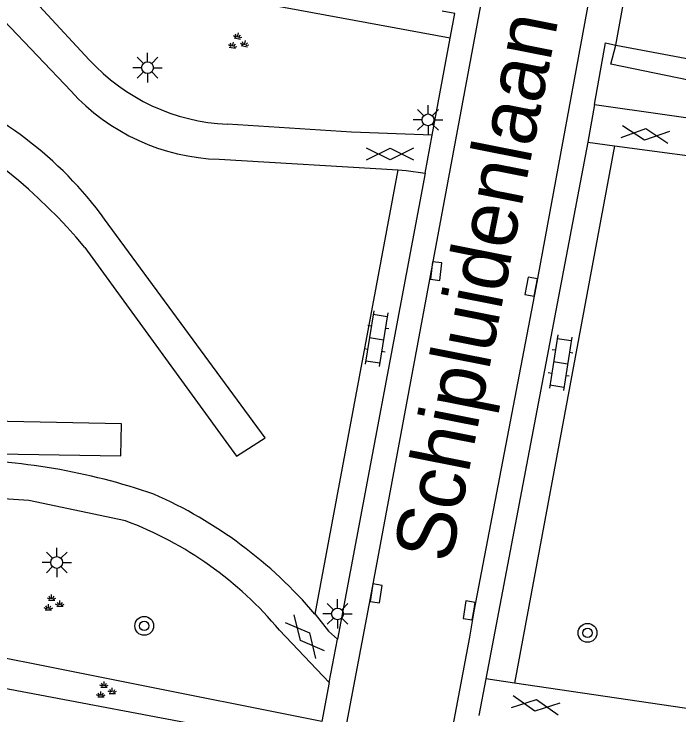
# Model space of a CAD drawing. Extents: x 124000 to 128010, y 398999 to 403000.
# Drawn here: x 126807.64 to 126835.9, y 399444.81 to 399474.59 of the extents above; entities that cross this region are included whole.
import ezdxf

# ---------------------------------------------------------------- set-up
doc = ezdxf.new("R2010")
doc.units = 0
for name, color, linetype in [('gg-afsc-hekwerk', 7, 'Continuous'), ('gg-anno-openbare ruimte label', 7, 'Continuous'), ('gg-knt-verharding', 7, 'Continuous'), ('gg-knt-verharding nz', 7, 'Continuous'), ('gt-grn-groengrens', 7, 'Continuous'), ('gt-symb-boom', 7, 'Continuous'), ('gt-symb-gesloten verharding', 7, 'Continuous'), ('gt-symb-groenvak', 7, 'Continuous'), ('gt-symb-klinker verharding', 7, 'Continuous'), ('gt-symb-kolk', 7, 'Continuous'), ('gt-symb-lichtmast', 7, 'Continuous')]:
    doc.layers.add(name, color=color, linetype=linetype)

# ---------------------------------------------------------------- blocks, each defined once
blk = doc.blocks.new('gt0-GRVAK')
at = {"layer": 'gt-symb-groenvak'}
for p, q in [((-0.091, 0.211), (-0.156, 0.322)), ((-0.047, 0.214), (-0.047, 0.393)), ((-0.004, 0.211), (0.061, 0.322)), ((-0.11, 0.189), (-0.228, 0.24)), ((-0.182, 0.153), (0.088, 0.153)), ((0.015, 0.189), (0.133, 0.24)), ((0.262, -0.052), (0.197, 0.059)), ((0.305, -0.049), (0.305, 0.13)), ((0.349, -0.052), (0.414, 0.059)), ((-0.245, -0.228), (-0.363, -0.177)), ((-0.318, -0.264), (-0.047, -0.264)), ((-0.226, -0.206), (-0.291, -0.095)), ((-0.183, -0.203), (-0.183, -0.024)), ((-0.139, -0.206), (-0.074, -0.095)), ((-0.12, -0.228), (-0.002, -0.177)), ((0.243, -0.074), (0.125, -0.023)), ((0.17, -0.11), (0.441, -0.11)), ((0.368, -0.074), (0.486, -0.023))]:
    blk.add_line(p, q, dxfattribs=at)
blk = doc.blocks.new('gt0-KL1')
at = {"layer": 'gt-symb-klinker verharding'}
for p, q in [((-1.15, 0.3), (1.15, 0.3)), ((-1, -0.3), (-1, 0.3)), ((-0.5, 0.3), (-0.5, 0.45)), ((0, -0.3), (0, 0.3)), ((0.5, 0.3), (0.5, 0.45)), ((1, -0.3), (1, 0.3)), ((-1.15, -0.3), (1.15, -0.3)), ((-0.5, -0.45), (-0.5, -0.3)), ((0.5, -0.45), (0.5, -0.3))]:
    blk.add_line(p, q, dxfattribs=at)
blk = doc.blocks.new('gt0-KOLK')
at = {"layer": 'gt-symb-kolk'}
blk.add_lwpolyline([(0, 0), (0.375, 0), (0.375, 0.4), (-0.375, 0.4), (-0.375, 0), (0, 0)], dxfattribs=at)
blk = doc.blocks.new('gt0-GESVH1')
at = {"layer": 'gt-symb-gesloten verharding'}
for p, q in [((-0.992, -0.261), (0.008, 0.239)), ((0.008, -0.261), (-0.992, 0.239)), ((0.008, 0.239), (1.008, -0.261)), ((1.008, 0.239), (0.008, -0.261))]:
    blk.add_line(p, q, dxfattribs=at)
blk = doc.blocks.new('gt0-LMAST')
at = {"layer": 'gt-symb-lichtmast'}
for p, q in [((-0.005, 0.246), (-0.005, 0.621)), ((-0.182, 0.173), (-0.447, 0.438)), ((0.172, 0.173), (0.437, 0.438)), ((-0.255, -0.004), (-0.63, -0.004)), ((-0.182, -0.181), (-0.447, -0.446)), ((-0.005, -0.254), (-0.005, -0.629)), ((0.437, -0.446), (0.172, -0.181)), ((0.245, -0.004), (0.62, -0.004))]:
    blk.add_line(p, q, dxfattribs=at)
blk.add_circle((-0.005, -0.004), 0.25, dxfattribs=at)
blk = doc.blocks.new('gt0-BOOM')
at = {"layer": 'gt-symb-boom'}
for radius in [0.4, 0.2]:
    blk.add_circle((0, 0), radius, dxfattribs=at)

msp = doc.modelspace()

# ---------------------------------------------------------------- linework, layer by layer
at = {"layer": 'gg-afsc-hekwerk'}
for p, q in [((126833.209, 399473.276), (126850.043, 399470.108)), ((126820.026, 399443.528), (126803.416, 399446.654))]:
    msp.add_line(p, q, dxfattribs=at)
at = {"layer": 'gg-knt-verharding'}
for p, q in [((126833.209, 399473.276), (126836.676, 399491.914)), ((126807.207, 399474.319), (126810.066, 399471.321)), ((126825.403, 399469.442), (126826.178, 399473.572)), ((126832.305, 399470.757), (126832.021, 399469.151)), ((126825.118, 399467.828), (126825.403, 399469.442)), ((126832.021, 399469.151), (126833.159, 399468.998)), ((126833.159, 399468.998), (126828.915, 399446.161)), ((126816.36, 399468.421), (126823.96, 399467.968)), ((126820.432, 399449.091), (126823.96, 399467.968)), ((126818.92, 399448.418), (126821.038, 399446.191)), ((126821.038, 399446.191), (126821.384, 399448.035)), ((126821.038, 399446.191), (126820.727, 399444.538)), ((126827.684, 399446.343), (126827.392, 399444.795)), ((126828.915, 399446.161), (126827.684, 399446.343)), ((126842.532, 399444.147), (126828.915, 399446.161))]:
    msp.add_line(p, q, dxfattribs=at)
for points in [[(126808.081, 399371.666), (126814.936, 399408.253), (126822.833, 399450.006), (126832.134, 399500)], [(126836.701, 399500), (126832.374, 399476.902), (126829.81, 399462.975), (126827.176, 399449.222), (126826.994, 399448.111), (126821.981, 399421.546), (126819.42, 399407.629), (126812.345, 399369.809)], [(126805.205, 399478.117), (126806.941, 399476.86), (126810.837, 399472.655)], [(126826.178, 399473.572), (126826.375, 399474.619), (126825.838, 399474.719)], [(126832.305, 399470.757), (126832.774, 399473.365), (126833.209, 399473.276)], [(126832.305, 399470.757), (126838.585, 399469.861), (126843.593, 399468.958), (126847.594, 399467.898)], [(126825.403, 399469.442), (126821.985, 399469.574), (126816.709, 399469.909)], [(126833.159, 399468.998), (126838.268, 399468.311), (126843.248, 399467.446), (126847.147, 399466.359)], [(126823.96, 399467.968), (126824.304, 399467.947), (126825.118, 399467.828)], [(126812.385, 399453.056), (126808.273, 399453.919), (126804.348, 399454.178)], [(126820.432, 399449.091), (126821.011, 399448.374), (126821.384, 399448.035)]]:
    msp.add_lwpolyline(points, dxfattribs=at)
for centre, radius, start, end in [((126817.1, 399478.397), 8.497, 222.515, 267.3594), ((126816.63, 399477.288), 8.871, 222.2695, 268.2541), ((126804.891, 399429.1), 26.555, 70.8858, 89.9062), ((126805.965, 399436.817), 18.972, 40.3134, 66.3172), ((126806.849, 399438.333), 15.73, 39.8787, 69.3934)]:
    msp.add_arc(centre, radius, start, end, dxfattribs=at)
at = {"layer": 'gg-knt-verharding nz'}
for p, q in [((126832.021, 399469.151), (126827.684, 399446.343)), ((126825.118, 399467.828), (126821.384, 399448.035))]:
    msp.add_line(p, q, dxfattribs=at)
at = {"layer": 'gt-grn-groengrens'}
for points in [[(126826.178, 399473.572), (126809.171, 399476.709), (126809.154, 399477.344)], [(126849.957, 399469.647), (126849.837, 399468.989), (126832.995, 399472.459), (126833.209, 399473.276)], [(126810.654, 399464.669), (126817.098, 399455.801), (126818.308, 399456.58), (126811.495, 399465.88)], [(126794.715, 399457.203), (126797.9, 399456.301), (126800.826, 399456.004), (126812.176, 399455.825), (126812.216, 399457.175), (126805.975, 399457.306)], [(126820.727, 399444.538), (126803.679, 399447.938), (126803.513, 399447.17)]]:
    msp.add_lwpolyline(points, dxfattribs=at)
for centre, radius, start, end in [((126793.37, 399450.378), 22.427, 39.5861, 86.2599), ((126798.054, 399456.04), 16.658, 36.2087, 69.2384)]:
    msp.add_arc(centre, radius, start, end, dxfattribs=at)

# ---------------------------------------------------------------- block references
at = {"layer": 'gt-symb-boom'}
for p in [(126813.177, 399448.597), (126832.012, 399448.299)]:
    msp.add_blockref('gt0-BOOM', p, dxfattribs=at)
at = {"layer": 'gt-symb-gesloten verharding'}
for p, rotation in [((126834.458, 399469.491), -6.890548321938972), ((126819.997, 399448.122), 130.17242342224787), ((126829.802, 399445.234), -8.680850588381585)]:
    msp.add_blockref('gt0-GESVH1', p, dxfattribs=dict(at, rotation=rotation))
msp.add_blockref('gt0-GESVH1', (126823.613, 399468.655), dxfattribs=at)
at = {"layer": 'gt-symb-groenvak', "rotation": -10.433024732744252}
msp.add_blockref('gt0-GRVAK', (126817.15, 399473.394), dxfattribs=at)
at = {"layer": 'gt-symb-groenvak'}
for p in [(126809.288, 399449.538), (126811.516, 399445.839)]:
    msp.add_blockref('gt0-GRVAK', p, dxfattribs=at)
at = {"layer": 'gt-symb-klinker verharding'}
for p, rotation in [((126823.044, 399460.804), -98.97262661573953), ((126830.868, 399459.78), -98.9726266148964)]:
    msp.add_blockref('gt0-KL1', p, dxfattribs=dict(at, rotation=rotation))
at = {"layer": 'gt-symb-kolk'}
for p, rotation in [((126825.382, 399463.698), -97.53025334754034), ((126829.81, 399462.975), 79.28535610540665), ((126822.833, 399450.006), -98.45426172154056), ((126827.176, 399449.222), 80.67893929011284)]:
    msp.add_blockref('gt0-KOLK', p, dxfattribs=dict(at, rotation=rotation))
at = {"layer": 'gt-symb-lichtmast'}
for p in [(126813.322, 399472.318), (126825.239, 399470.101), (126809.464, 399451.295), (126821.395, 399449.11)]:
    msp.add_blockref('gt0-LMAST', p, dxfattribs=at)

# ---------------------------------------------------------------- texts
at = {"layer": 'gg-anno-openbare ruimte label'}
msp.add_text('Schipluidenlaan', height=2.5, rotation=78.8, dxfattribs=at).set_placement((126826.195, 399451.209))

doc.saveas('drawing.dxf')
